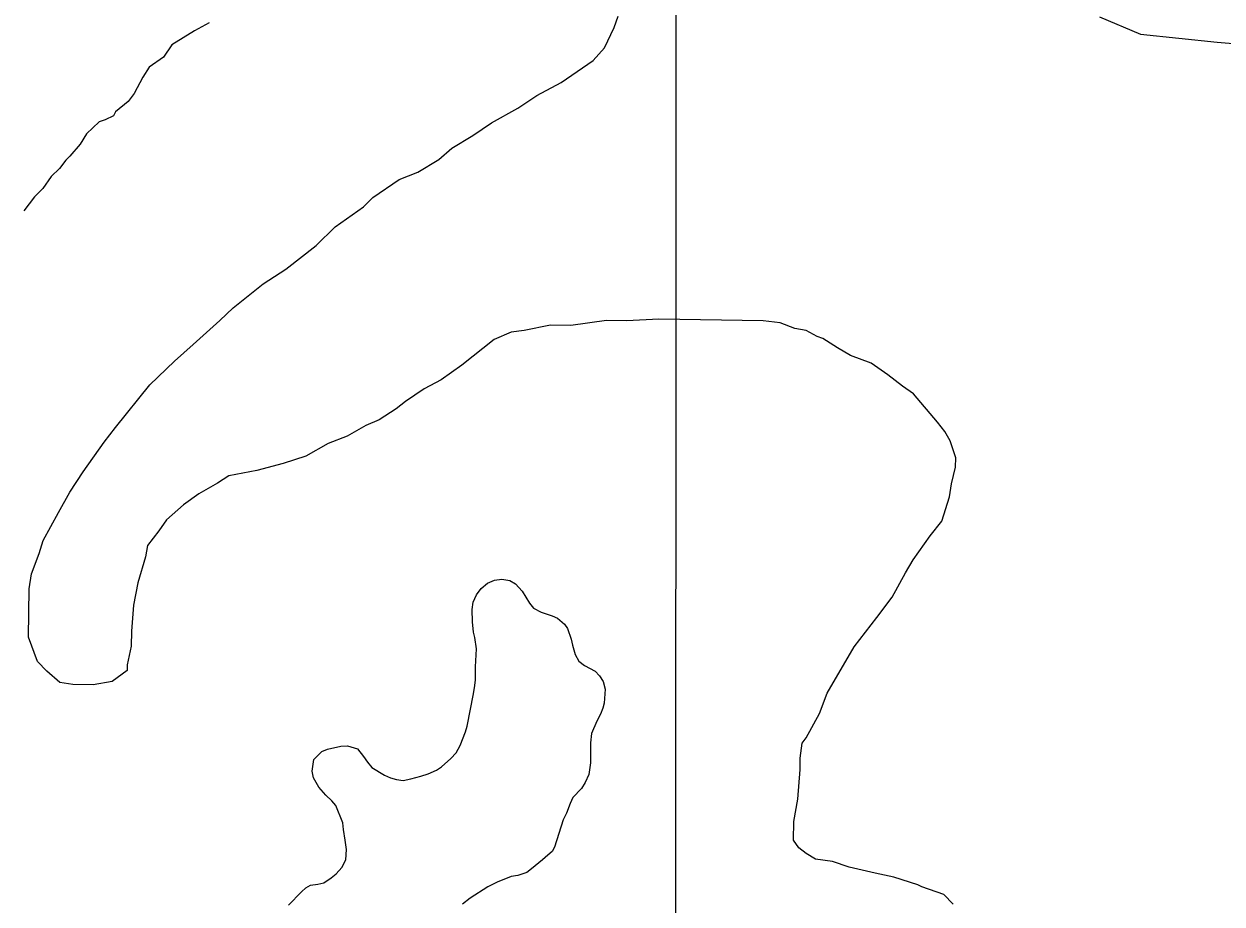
# Model space of a CAD drawing. Extents: x 3245246 to 3283090, y 806824 to 832173.
# Drawn here: x 3269986 to 3270682, y 827624 to 828135 of the extents above; entities that cross this region are included whole.
import ezdxf

# ---------------------------------------------------------------- set-up
doc = ezdxf.new("R2010")
doc.units = 0
for name, color, linetype in [('V-GRID-MAJR', 7, 'Continuous'), ('V-ROAD-CNTR', 7, 'Continuous'), ('V-SITE-VEGE', 7, 'Continuous'), ('V-TOPO-SHOR', 7, 'Continuous')]:
    doc.layers.add(name, color=color, linetype=linetype)

msp = doc.modelspace()

# ---------------------------------------------------------------- linework, layer by layer
at = {"layer": 'V-GRID-MAJR'}
msp.add_spline([(3270359.855, 812204.147), (3270361.617, 818263.317), (3270363.381, 824325.573), (3270365.144, 830387.867), (3270365.145, 830390.912)], degree=3, dxfattribs=at)
at = {"layer": 'V-ROAD-CNTR'}
msp.add_lwpolyline([(3270610.39674201, 828139.0326945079), (3270634.229694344, 828128.9147147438), (3270678.7186053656, 828124.309723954), (3270717.774527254, 828120.9517306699)], dxfattribs=at)
at = {"layer": 'V-SITE-VEGE'}
for p, q in [((3270328.503, 828132.949), (3270330.764, 828139.427)), ((3270093.176, 828135.585), (3270084.773, 828130.936)), ((3270322.914, 828121.093), (3270328.503, 828132.949)), ((3270084.773, 828130.936), (3270071.555, 828122.7850000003)), ((3270071.555, 828122.7850000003), (3270066.693, 828115.7050000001)), ((3270316.299, 828113.5920000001), (3270322.914, 828121.093)), ((3270066.693, 828115.7050000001), (3270058.274, 828109.866)), ((3270297.679, 828100.8330000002), (3270316.299, 828113.5920000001)), ((3270054.616, 828103.9620000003), (3270049.719, 828094.5000000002)), ((3270058.274, 828109.866), (3270054.616, 828103.9620000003)), ((3270283.472, 828093.4370000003), (3270297.679, 828100.8330000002)), ((3270046.08, 828089.7880000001), (3270038.853, 828083.9300000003)), ((3270049.719, 828094.5000000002), (3270046.08, 828089.7880000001)), ((3270272.519, 828085.9990000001), (3270283.472, 828093.4370000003)), ((3270038.853, 828083.9300000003), (3270037.628, 828081.567)), ((3270257.2120000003, 828077.53), (3270272.519, 828085.9990000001)), ((3270029.241, 828078.11), (3270021.9960000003, 828071.0630000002)), ((3270032.829, 828079.251), (3270029.241, 828078.11)), ((3270037.628, 828081.567), (3270032.829, 828079.251)), ((3270246.2600000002, 828070.09), (3270257.2120000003, 828077.53)), ((3270021.9960000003, 828071.063), (3270018.34, 828065.1580000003)), ((3270234.222, 828062.662), (3270246.2600000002, 828070.09)), ((3270018.34, 828065.1580000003), (3270012.286, 828058.0970000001)), ((3270226.537, 828056.26), (3270234.222, 828062.662)), ((3270009.867, 828055.7480000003), (3270006.23, 828051.033)), ((3270012.286, 828058.0970000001), (3270009.867, 828055.7480000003)), ((3270214.501, 828048.834), (3270226.537, 828056.26)), ((3270006.23, 828051.033), (3270001.399, 828046.3370000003)), ((3270203.594, 828044.6460000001), (3270214.501, 828048.834)), ((3270001.399, 828046.3370000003), (3269996.537, 828039.255)), ((3270188.254, 828034.01), (3270203.594, 828044.6460000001)), ((3269991.7060000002, 828034.559), (3269985.6350000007, 828026.3060000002)), ((3269996.537, 828039.255), (3269991.7060000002, 828034.5590000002)), ((3270182.757, 828028.6630000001), (3270188.254, 828034.01)), ((3270166.3200000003, 828016.9590000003), (3270182.757, 828028.6630000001)), ((3270155.322, 828006.262), (3270166.3200000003, 828016.959)), ((3270137.771, 827992.403), (3270155.322, 828006.262)), ((3270124.633, 827983.908), (3270137.771, 827992.403)), ((3270107.082, 827970.049), (3270124.633, 827983.908)), ((3270099.383, 827962.564), (3270107.082, 827970.049)), ((3270084.001, 827948.6720000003), (3270099.383, 827962.564)), ((3270291.373, 827959.883), (3270276.142, 827956.8420000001)), ((3270303.303, 827959.7170000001), (3270291.373, 827959.883)), ((3270323.9590000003, 827962.685), (3270303.303, 827959.7170000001)), ((3270335.89, 827962.5190000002), (3270323.9590000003, 827962.685)), ((3270354.345, 827963.3440000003), (3270335.89, 827962.5190000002)), ((3270415.0870000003, 827962.4980000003), (3270354.345, 827963.3440000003)), ((3270424.833, 827961.2780000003), (3270415.0870000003, 827962.4980000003)), ((3270433.467, 827957.903), (3270424.833, 827961.278)), ((3270439.96, 827956.7270000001), (3270433.467, 827957.903)), ((3270258.7120000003, 827951.66), (3270240.058, 827936.732)), ((3270268.532, 827955.863), (3270258.7120000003, 827951.66)), ((3270276.142, 827956.8420000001), (3270268.532, 827955.863)), ((3270446.421, 827953.383), (3270439.96, 827956.7270000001)), ((3270449.661, 827952.2540000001), (3270446.421, 827953.383)), ((3270458.2630000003, 827946.7040000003), (3270449.661, 827952.2540000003)), ((3270073.017, 827939.063), (3270084.001, 827948.6720000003)), ((3270465.7970000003, 827942.264), (3270458.2630000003, 827946.704)), ((3270058.72, 827925.159), (3270073.017, 827939.063)), ((3270240.058, 827936.732), (3270228.008, 827928.221)), ((3270477.663, 827937.758), (3270465.7970000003, 827942.264)), ((3270487.338, 827931.113), (3270477.663, 827937.758)), ((3270495.923, 827924.483), (3270487.338, 827931.113)), ((3270038.849, 827900.4850000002), (3270058.72, 827925.159)), ((3270218.169, 827922.933), (3270207.217, 827915.493)), ((3270228.008, 827928.221), (3270218.169, 827922.933)), ((3270502.372, 827920.054), (3270495.923, 827924.483)), ((3270207.217, 827915.493), (3270201.732, 827911.231)), ((3270516.2460000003, 827903.5880000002), (3270502.372, 827920.054)), ((3270201.732, 827911.231), (3270191.879, 827904.8570000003)), ((3270184.24, 827901.7100000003), (3270173.304, 827895.3530000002)), ((3270191.879, 827904.8570000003), (3270184.24, 827901.7100000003)), ((3270520.509, 827898.103), (3270516.2460000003, 827903.5880000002)), ((3270032.217, 827891.894), (3270038.849, 827900.4850000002)), ((3270173.304, 827895.3530000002), (3270162.396, 827891.1640000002)), ((3270523.688, 827892.635), (3270520.509, 827898.103)), ((3270020.046, 827874.709), (3270032.217, 827891.894)), ((3270162.396, 827891.1640000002), (3270149.275, 827883.7530000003)), ((3270526.805, 827882.8270000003), (3270523.688, 827892.635)), ((3270149.275, 827883.7530000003), (3270136.196, 827879.5970000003)), ((3270526.7290000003, 827877.4040000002), (3270526.805, 827882.8270000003)), ((3270012.286, 827862.8820000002), (3270020.046, 827874.709)), ((3270120.953, 827875.4710000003), (3270104.634, 827872.444)), ((3270136.196, 827879.5970000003), (3270120.953, 827875.4710000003)), ((3270524.4250000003, 827867.672), (3270526.7290000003, 827877.4040000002)), ((3270098.066, 827868.194), (3270087.128, 827861.8350000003)), ((3270104.634, 827872.444), (3270098.066, 827868.194)), ((3270523.233, 827860.094), (3270524.4250000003, 827867.672)), ((3270005.612, 827851.04), (3270012.286, 827862.8820000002)), ((3270087.128, 827861.8350000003), (3270078.361, 827855.4510000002)), ((3270518.699, 827846.0530000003), (3270523.233, 827860.094)), ((3270078.361, 827855.4510000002), (3270068.477, 827846.9090000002)), ((3269996.707, 827834.892), (3270005.612, 827851.04)), ((3270068.477, 827846.909), (3270064.0470000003, 827840.462)), ((3270512.0700000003, 827837.468), (3270518.699, 827846.0530000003)), ((3270064.0470000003, 827840.462), (3270057.42, 827831.875)), ((3269994.432, 827827.3300000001), (3269996.707, 827834.892)), ((3270057.42, 827831.875), (3270056.242, 827825.383)), ((3270502.11, 827823.503), (3270512.0700000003, 827837.468)), ((3269989.926, 827815.458), (3269994.432, 827827.3300000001)), ((3270056.242, 827825.383), (3270051.694, 827810.2560000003)), ((3270497.664, 827815.97), (3270502.11, 827823.503)), ((3269988.72, 827806.795), (3269989.926, 827815.458)), ((3270254.937, 827810.0700000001), (3270259.031, 827811.735)), ((3270259.031, 827811.735), (3270263.268, 827812.3020000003)), ((3270263.268, 827812.302), (3270267.801, 827811.6119999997)), ((3270267.801, 827811.612), (3270271.219, 827809.685)), ((3270489.875, 827801.9740000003), (3270497.664, 827815.97)), ((3269988.326, 827778.594), (3269988.72, 827806.795)), ((3270051.694, 827810.2560000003), (3270049.342, 827797.272)), ((3270248.42, 827803.27), (3270251.136, 827806.99)), ((3270251.136, 827806.99), (3270254.937, 827810.0700000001)), ((3270271.219, 827809.685), (3270274.917, 827805.404)), ((3270274.917, 827805.404), (3270279.2060000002, 827798.454)), ((3270049.342, 827797.272), (3270048.044, 827782.1000000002)), ((3270245.953, 827794.6890000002), (3270246.639, 827798.9080000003)), ((3270246.639, 827798.9080000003), (3270248.42, 827803.27)), ((3270279.2060000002, 827798.454), (3270281.514, 827795.447)), ((3270481.032, 827790.1630000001), (3270489.875, 827801.9740000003)), ((3270246.166, 827787.482), (3270245.953, 827794.6890000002)), ((3270281.514, 827795.447), (3270286.024, 827793.188)), ((3270286.024, 827793.188), (3270292.416, 827791.066)), ((3270292.416, 827791.066), (3270295.526, 827789.612)), ((3270467.773, 827772.991), (3270481.032, 827790.1630000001)), ((3270246.708, 827781.525), (3270246.166, 827787.482)), ((3270295.526, 827789.612), (3270299.551, 827786.112)), ((3270299.551, 827786.112), (3270301.394, 827783.735)), ((3270301.394, 827783.735), (3270303.501, 827777.443)), ((3269993.555, 827764.4180000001), (3269988.326, 827778.594)), ((3270048.044, 827782.1000000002), (3270047.923, 827773.4230000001)), ((3270247.603, 827778.3790000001), (3270246.708, 827781.525)), ((3270248.453, 827771.946), (3270247.603, 827778.3790000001)), ((3270303.501, 827777.443), (3270304.237, 827773.986)), ((3270047.923, 827773.4230000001), (3270045.603, 827762.607)), ((3270247.994, 827761.458), (3270248.453, 827771.946)), ((3270304.237, 827773.986), (3270305.881, 827768.4830000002)), ((3270452.211, 827746.086), (3270467.773, 827772.991)), ((3269998.9, 827758.9190000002), (3269993.555, 827764.4180000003)), ((3270045.603, 827762.607), (3270045.558, 827759.353)), ((3270305.881, 827768.4830000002), (3270307.8680000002, 827764.696)), ((3270307.8680000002, 827764.696), (3270311.276, 827762.1420000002)), ((3270006.4020000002, 827752.304), (3269998.9, 827758.9190000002)), ((3270045.558, 827759.353), (3270036.79, 827752.965)), ((3270247.89, 827753.944), (3270247.994, 827761.458)), ((3270311.276, 827762.1420000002), (3270317.338, 827758.9270000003)), ((3270317.338, 827758.9270000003), (3270319.961, 827756.228)), ((3270319.961, 827756.228), (3270322.109, 827752.908)), ((3270013.982, 827751.1140000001), (3270006.4020000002, 827752.304)), ((3270025.911, 827750.948), (3270013.982, 827751.1140000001)), ((3270036.79, 827752.965), (3270025.911, 827750.948)), ((3270246.68, 827745.818), (3270247.532, 827750.6590000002)), ((3270247.532, 827750.6590000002), (3270247.89, 827753.944)), ((3270322.109, 827752.908), (3270323.142, 827748.353)), ((3270323.142, 827748.353), (3270322.716, 827740.372)), ((3270242.971, 827726.919), (3270246.68, 827745.818)), ((3270447.703, 827734.216), (3270452.211, 827746.086)), ((3270321.892, 827737.409), (3270320.434, 827733.982)), ((3270322.716, 827740.372), (3270321.892, 827737.409)), ((3270318.341, 827729.782), (3270315.265, 827722.622)), ((3270320.434, 827733.982), (3270318.341, 827729.782)), ((3270439.915, 827720.2200000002), (3270447.703, 827734.216)), ((3270239.057, 827715.698), (3270242.143, 827723.642)), ((3270242.143, 827723.642), (3270242.971, 827726.919)), ((3270315.265, 827722.622), (3270314.72, 827717.306)), ((3270158.669, 827712.278), (3270161.972, 827713.484)), ((3270161.972, 827713.484), (3270169.6750000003, 827715.4130000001)), ((3270169.6750000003, 827715.4130000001), (3270173.591, 827715.5160000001)), ((3270173.591, 827715.5160000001), (3270179.362, 827713.865)), ((3270179.362, 827713.8650000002), (3270182.9010000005, 827709.277)), ((3270236.648, 827711.5040000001), (3270239.057, 827715.698)), ((3270314.72, 827717.306), (3270314.608, 827709.1630000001)), ((3270436.494, 827708.333), (3270437.701, 827716.9960000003)), ((3270437.701, 827716.9960000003), (3270439.915, 827720.2200000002)), ((3270153.0270000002, 827700.768), (3270154.061, 827707.6430000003)), ((3270154.061, 827707.6430000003), (3270158.669, 827712.2780000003)), ((3270182.901, 827709.277), (3270185.203, 827705.958)), ((3270228.233, 827703.3200000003), (3270233.626, 827708.1)), ((3270233.626, 827708.1), (3270236.648, 827711.5040000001)), ((3270314.608, 827709.1630000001), (3270314.714, 827705.5580000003)), ((3270436.404, 827701.8250000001), (3270436.494, 827708.333)), ((3270153.752, 827696.8420000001), (3270153.0270000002, 827700.768)), ((3270185.203, 827705.958), (3270187.666, 827702.947)), ((3270187.666, 827702.947), (3270195.1210000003, 827698.458)), ((3270220.346, 827699.2010000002), (3270225.231, 827701.3250000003)), ((3270225.231, 827701.3250000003), (3270228.233, 827703.3200000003)), ((3270314.714, 827705.5580000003), (3270313.68, 827698.841)), ((3270435.077, 827684.4840000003), (3270436.404, 827701.8250000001)), ((3270156.811, 827691.474), (3270153.752, 827696.8420000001)), ((3270195.1210000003, 827698.458), (3270198.5470000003, 827697.0000000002)), ((3270198.5470000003, 827697.0000000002), (3270201.9760000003, 827695.8570000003)), ((3270201.9760000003, 827695.857), (3270205.883, 827695.3329999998)), ((3270205.883, 827695.333), (3270210.44, 827696.365)), ((3270210.44, 827696.365), (3270216.099, 827697.8520000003)), ((3270216.099, 827697.8520000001), (3270220.346, 827699.201)), ((3270311.579, 827694.171), (3270309.4960000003, 827690.7530000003)), ((3270313.68, 827698.841), (3270311.579, 827694.171)), ((3270160.977, 827686.8740000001), (3270156.811, 827691.474)), ((3270164.5300000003, 827683.5360000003), (3270160.977, 827686.8740000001)), ((3270309.4960000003, 827690.7530000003), (3270304.411, 827685.5000000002)), ((3270166.687, 827680.843), (3270164.5300000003, 827683.5360000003)), ((3270170.775, 827670.765), (3270166.687, 827680.843)), ((3270302.795, 827681.92), (3270300.681, 827676.313)), ((3270304.411, 827685.5000000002), (3270302.795, 827681.92)), ((3270432.7260000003, 827671.498), (3270435.077, 827684.4840000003)), ((3270298.904, 827672.422), (3270293.829, 827656.675)), ((3270300.681, 827676.313), (3270298.904, 827672.422)), ((3270171.188, 827666.843), (3270170.775, 827670.765)), ((3270172.2, 827660.721), (3270171.188, 827666.843)), ((3270432.574, 827660.654), (3270432.7260000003, 827671.498)), ((3270172.907, 827655.2310000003), (3270172.2, 827660.721)), ((3270435.765, 827656.2670000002), (3270432.574, 827660.654)), ((3270172.509, 827649.283), (3270172.907, 827655.2310000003)), ((3270289.849, 827652.0320000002), (3270286.835, 827649.257)), ((3270292.383, 827654.0330000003), (3270289.849, 827652.0320000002)), ((3270293.829, 827656.675), (3270292.383, 827654.0330000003)), ((3270440.062, 827652.953), (3270435.765, 827656.267)), ((3270445.44, 827649.623), (3270440.062, 827652.953)), ((3270166.916, 827641.218), (3270170.254, 827644.7740000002)), ((3270170.254, 827644.7740000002), (3270172.509, 827649.283)), ((3270280.4960000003, 827644.02), (3270277.647, 827641.865)), ((3270286.835, 827649.257), (3270280.4960000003, 827644.02)), ((3270455.186, 827648.403), (3270445.44, 827649.623)), ((3270464.9, 827645.013), (3270455.186, 827648.403)), ((3270480.043, 827641.5460000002), (3270464.9, 827645.013)), ((3270159.793, 827635.836), (3270164.063, 827638.753)), ((3270164.063, 827638.753), (3270166.916, 827641.218)), ((3270268.691, 827639.6410000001), (3270260.499, 827636.3110000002)), ((3270272.458, 827640.2170000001), (3270268.691, 827639.6410000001)), ((3270277.647, 827641.865), (3270272.458, 827640.2170000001)), ((3270490.861, 827639.228), (3270480.043, 827641.546)), ((3270504.9020000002, 827634.691), (3270490.861, 827639.228)), ((3270139.256, 827622.969), (3270146.881, 827630.6920000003)), ((3270146.881, 827630.692), (3270149.418, 827633.006)), ((3270149.418, 827633.006), (3270152.103, 827634.534)), ((3270152.103, 827634.534), (3270156.338, 827635.1030000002)), ((3270156.338, 827635.103), (3270159.793, 827635.836)), ((3270254.98, 827633.569), (3270244.865, 827626.9770000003)), ((3270260.499, 827636.3110000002), (3270254.98, 827633.569)), ((3270507.054, 827633.5750000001), (3270504.9020000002, 827634.691)), ((3270520.012, 827629.0550000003), (3270507.054, 827633.5750000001)), ((3270244.865, 827626.9770000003), (3270240.433, 827623.5910000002)), ((3270525.357, 827623.556), (3270520.012, 827629.0550000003))]:
    msp.add_line(p, q, dxfattribs=at)
at = {"layer": 'V-TOPO-SHOR'}
for p, q in [((3270254.937, 827810.0700000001), (3270259.031, 827811.735)), ((3270259.031, 827811.735), (3270263.268, 827812.3020000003)), ((3270263.268, 827812.302), (3270267.801, 827811.6119999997)), ((3270267.801, 827811.612), (3270271.219, 827809.685)), ((3270248.42, 827803.27), (3270251.136, 827806.99)), ((3270251.136, 827806.99), (3270254.937, 827810.0700000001)), ((3270271.219, 827809.685), (3270274.917, 827805.404)), ((3270274.917, 827805.404), (3270279.2060000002, 827798.454)), ((3270245.953, 827794.6890000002), (3270246.639, 827798.9080000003)), ((3270246.639, 827798.9080000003), (3270248.42, 827803.27)), ((3270279.2060000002, 827798.454), (3270281.514, 827795.447)), ((3270246.166, 827787.482), (3270245.953, 827794.6890000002)), ((3270281.514, 827795.447), (3270286.024, 827793.188)), ((3270286.024, 827793.188), (3270292.416, 827791.066)), ((3270292.416, 827791.066), (3270295.526, 827789.612)), ((3270246.708, 827781.525), (3270246.166, 827787.482)), ((3270295.526, 827789.612), (3270299.551, 827786.112)), ((3270299.551, 827786.112), (3270301.394, 827783.735)), ((3270301.394, 827783.735), (3270303.501, 827777.443)), ((3270247.603, 827778.3790000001), (3270246.708, 827781.525)), ((3270248.453, 827771.946), (3270247.603, 827778.3790000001)), ((3270303.501, 827777.443), (3270304.237, 827773.986)), ((3270247.994, 827761.458), (3270248.453, 827771.946)), ((3270304.237, 827773.986), (3270305.881, 827768.4830000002)), ((3270305.881, 827768.4830000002), (3270307.8680000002, 827764.696)), ((3270307.8680000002, 827764.696), (3270311.276, 827762.1420000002)), ((3270247.89, 827753.944), (3270247.994, 827761.458)), ((3270311.276, 827762.1420000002), (3270317.338, 827758.9270000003)), ((3270317.338, 827758.9270000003), (3270319.961, 827756.228)), ((3270319.961, 827756.228), (3270322.109, 827752.908)), ((3270246.68, 827745.818), (3270247.532, 827750.6590000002)), ((3270247.532, 827750.6590000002), (3270247.89, 827753.944)), ((3270322.109, 827752.908), (3270323.142, 827748.353)), ((3270323.142, 827748.353), (3270322.716, 827740.372)), ((3270242.971, 827726.919), (3270246.68, 827745.818)), ((3270321.892, 827737.409), (3270320.434, 827733.982)), ((3270322.716, 827740.372), (3270321.892, 827737.409)), ((3270318.341, 827729.782), (3270315.265, 827722.622)), ((3270320.434, 827733.982), (3270318.341, 827729.782)), ((3270239.057, 827715.698), (3270242.143, 827723.642)), ((3270242.143, 827723.642), (3270242.971, 827726.919)), ((3270315.265, 827722.622), (3270314.72, 827717.306)), ((3270158.669, 827712.278), (3270161.972, 827713.484)), ((3270161.972, 827713.484), (3270169.6750000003, 827715.4130000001)), ((3270169.6750000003, 827715.4130000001), (3270173.591, 827715.5160000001)), ((3270173.591, 827715.5160000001), (3270179.362, 827713.865)), ((3270179.362, 827713.8650000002), (3270182.9010000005, 827709.277)), ((3270236.648, 827711.5040000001), (3270239.057, 827715.698)), ((3270314.72, 827717.306), (3270314.608, 827709.1630000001)), ((3270153.0270000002, 827700.768), (3270154.061, 827707.6430000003)), ((3270154.061, 827707.6430000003), (3270158.669, 827712.2780000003)), ((3270182.901, 827709.277), (3270185.203, 827705.958)), ((3270228.233, 827703.3200000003), (3270233.626, 827708.1)), ((3270233.626, 827708.1), (3270236.648, 827711.5040000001)), ((3270314.608, 827709.1630000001), (3270314.714, 827705.5580000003)), ((3270153.752, 827696.8420000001), (3270153.0270000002, 827700.768)), ((3270185.203, 827705.958), (3270187.666, 827702.947)), ((3270187.666, 827702.947), (3270195.1210000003, 827698.458)), ((3270220.346, 827699.2010000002), (3270225.231, 827701.3250000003)), ((3270225.231, 827701.3250000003), (3270228.233, 827703.3200000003)), ((3270314.714, 827705.5580000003), (3270313.68, 827698.841)), ((3270156.811, 827691.474), (3270153.752, 827696.8420000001)), ((3270195.1210000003, 827698.458), (3270198.5470000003, 827697.0000000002)), ((3270198.5470000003, 827697.0000000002), (3270201.9760000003, 827695.8570000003)), ((3270201.9760000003, 827695.857), (3270205.883, 827695.3329999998)), ((3270205.883, 827695.333), (3270210.44, 827696.365)), ((3270210.44, 827696.365), (3270216.099, 827697.8520000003)), ((3270216.099, 827697.8520000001), (3270220.346, 827699.201)), ((3270311.579, 827694.171), (3270309.4960000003, 827690.7530000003)), ((3270313.68, 827698.841), (3270311.579, 827694.171)), ((3270160.977, 827686.8740000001), (3270156.811, 827691.474)), ((3270164.5300000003, 827683.5360000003), (3270160.977, 827686.8740000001)), ((3270309.4960000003, 827690.7530000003), (3270304.411, 827685.5000000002)), ((3270166.687, 827680.843), (3270164.5300000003, 827683.5360000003)), ((3270170.775, 827670.765), (3270166.687, 827680.843)), ((3270302.795, 827681.92), (3270300.681, 827676.313)), ((3270304.411, 827685.5000000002), (3270302.795, 827681.92)), ((3270298.904, 827672.422), (3270293.829, 827656.675)), ((3270300.681, 827676.313), (3270298.904, 827672.422)), ((3270171.188, 827666.843), (3270170.775, 827670.765)), ((3270172.2, 827660.721), (3270171.188, 827666.843)), ((3270172.907, 827655.2310000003), (3270172.2, 827660.721)), ((3270172.509, 827649.283), (3270172.907, 827655.2310000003)), ((3270289.849, 827652.0320000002), (3270286.835, 827649.257)), ((3270292.383, 827654.0330000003), (3270289.849, 827652.0320000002)), ((3270293.829, 827656.675), (3270292.383, 827654.0330000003)), ((3270166.916, 827641.218), (3270170.254, 827644.7740000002)), ((3270170.254, 827644.7740000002), (3270172.509, 827649.283)), ((3270280.4960000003, 827644.02), (3270277.647, 827641.865)), ((3270286.835, 827649.257), (3270280.4960000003, 827644.02)), ((3270159.793, 827635.836), (3270164.063, 827638.753)), ((3270164.063, 827638.753), (3270166.916, 827641.218)), ((3270268.691, 827639.6410000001), (3270260.499, 827636.3110000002)), ((3270272.458, 827640.2170000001), (3270268.691, 827639.6410000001)), ((3270277.647, 827641.865), (3270272.458, 827640.2170000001)), ((3270139.256, 827622.969), (3270146.881, 827630.6920000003)), ((3270146.881, 827630.692), (3270149.418, 827633.006)), ((3270149.418, 827633.006), (3270152.103, 827634.534)), ((3270152.103, 827634.534), (3270156.338, 827635.1030000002)), ((3270156.338, 827635.103), (3270159.793, 827635.836)), ((3270254.98, 827633.569), (3270244.865, 827626.9770000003)), ((3270260.499, 827636.3110000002), (3270254.98, 827633.569)), ((3270244.865, 827626.9770000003), (3270240.433, 827623.5910000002))]:
    msp.add_line(p, q, dxfattribs=at)

doc.saveas('drawing.dxf')
